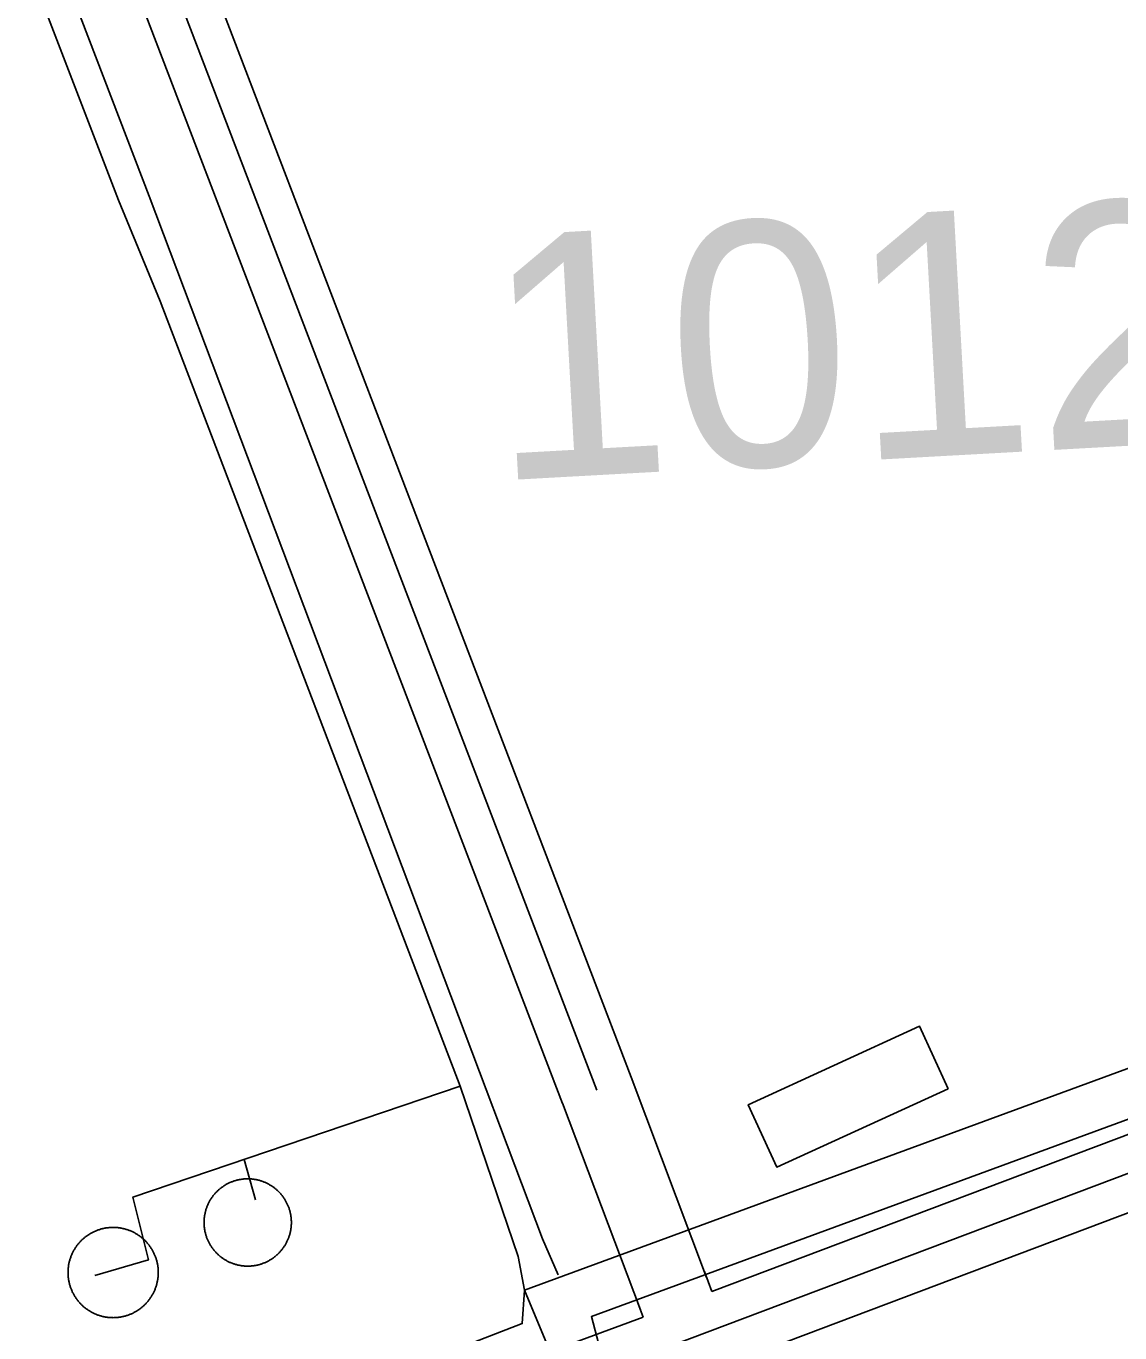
# Model space of a CAD drawing. Extents: x 3694830 to 3732949, y 415201 to 440970.
# Drawn here: x 3711344 to 3711792, y 433678 to 434213 of the extents above; entities that cross this region are included whole.
import ezdxf

# ---------------------------------------------------------------- set-up
doc = ezdxf.new("R2010")
doc.units = 0
for name, color, linetype in [('V-BLDG-OTLN', 7, 'Continuous'), ('V-DOMW-TANK', 7, 'Continuous'), ('V-ROAD-CNTR', 7, 'Continuous'), ('V-SURV-IDEN', 7, 'Continuous'), ('V-UTIL-LINE', 7, 'Continuous')]:
    doc.layers.add(name, color=color, linetype=linetype)

msp = doc.modelspace()

# ---------------------------------------------------------------- linework, layer by layer
at = {"layer": 'V-BLDG-OTLN'}
msp.add_lwpolyline([(3711721.41, 433778), (3711651.31, 433745.94), (3711639.63, 433771.48), (3711709.72, 433803.54)], close=True, dxfattribs=at)
at = {"layer": 'V-DOMW-TANK'}
for points in [[(3711419.42, 433714.38), (3711419.26, 433714.65), (3711419.12, 433714.93), (3711418.97, 433715.21), (3711418.83, 433715.48), (3711418.7, 433715.76), (3711418.57, 433716.05), (3711418.45, 433716.34), (3711418.33, 433716.62), (3711418.21, 433716.91), (3711418.1, 433717.21), (3711418, 433717.5), (3711417.9, 433717.8), (3711417.81, 433718.09), (3711417.72, 433718.39), (3711417.64, 433718.69), (3711417.56, 433718.99), (3711417.49, 433719.3), (3711417.42, 433719.6), (3711417.36, 433719.91), (3711417.3, 433720.21), (3711417.25, 433720.52), (3711417.2, 433720.83), (3711417.17, 433721.14), (3711417.13, 433721.45), (3711417.1, 433721.76), (3711417.08, 433722.07), (3711417.06, 433722.38), (3711417.04, 433722.7), (3711417.04, 433723), (3711417.03, 433723.32), (3711417.04, 433723.63), (3711417.05, 433723.94), (3711417.06, 433724.25), (3711417.08, 433724.56), (3711417.1, 433724.87), (3711417.14, 433725.18), (3711417.17, 433725.49), (3711417.21, 433725.8), (3711417.26, 433726.11), (3711417.31, 433726.42), (3711417.37, 433726.72), (3711417.43, 433727.03), (3711417.5, 433727.33), (3711417.57, 433727.64), (3711417.65, 433727.94), (3711417.73, 433728.24), (3711417.82, 433728.54), (3711417.92, 433728.83), (3711418.01, 433729.13), (3711418.12, 433729.42), (3711418.23, 433729.72), (3711418.34, 433730), (3711418.46, 433730.29), (3711418.59, 433730.58), (3711418.72, 433730.86), (3711418.85, 433731.14), (3711418.99, 433731.42), (3711419.14, 433731.7), (3711419.28, 433731.97), (3711419.44, 433732.24), (3711419.6, 433732.51), (3711419.76, 433732.78), (3711419.93, 433733.04), (3711420.1, 433733.3), (3711420.28, 433733.56), (3711420.46, 433733.81), (3711420.64, 433734.06), (3711420.83, 433734.31), (3711421.03, 433734.55), (3711421.23, 433734.79), (3711421.43, 433735.03), (3711421.64, 433735.26), (3711421.85, 433735.49), (3711422.06, 433735.72), (3711422.28, 433735.94), (3711422.5, 433736.16), (3711422.73, 433736.37), (3711422.96, 433736.58), (3711423.19, 433736.79), (3711423.43, 433736.99), (3711423.67, 433737.19), (3711423.92, 433737.38), (3711424.16, 433737.57), (3711424.41, 433737.76), (3711424.67, 433737.94), (3711424.93, 433738.11), (3711425.19, 433738.29), (3711425.45, 433738.45), (3711425.71, 433738.62), (3711425.98, 433738.77), (3711426.25, 433738.92), (3711426.53, 433739.07), (3711426.81, 433739.22), (3711427.08, 433739.36), (3711427.37, 433739.49), (3711427.65, 433739.62), (3711427.94, 433739.74), (3711428.22, 433739.86), (3711428.52, 433739.98), (3711428.81, 433740.09)], [(3711428.81, 433740.09), (3711429.1, 433740.19), (3711429.4, 433740.29), (3711429.69, 433740.38), (3711429.99, 433740.47), (3711430.29, 433740.55), (3711430.59, 433740.63), (3711430.9, 433740.7), (3711431.2, 433740.77), (3711431.51, 433740.83), (3711431.81, 433740.89), (3711432.12, 433740.94), (3711432.43, 433740.98), (3711432.74, 433741.02), (3711433.05, 433741.06), (3711433.36, 433741.09), (3711433.67, 433741.11), (3711433.98, 433741.13), (3711434.29, 433741.15), (3711434.6, 433741.15), (3711434.92, 433741.16), (3711435.23, 433741.15), (3711435.54, 433741.14), (3711435.85, 433741.13), (3711436.16, 433741.11), (3711436.47, 433741.09), (3711436.78, 433741.05), (3711437.09, 433741.02), (3711437.4, 433740.98), (3711437.71, 433740.93), (3711438.02, 433740.88), (3711438.32, 433740.83), (3711438.63, 433740.76), (3711438.93, 433740.69), (3711439.24, 433740.62), (3711439.54, 433740.54), (3711439.84, 433740.46), (3711440.14, 433740.37), (3711440.44, 433740.28), (3711440.73, 433740.17), (3711441.02, 433740.07), (3711441.31, 433739.96), (3711441.6, 433739.85), (3711441.89, 433739.73), (3711442.18, 433739.6), (3711442.46, 433739.47), (3711442.75, 433739.34), (3711443.02, 433739.2), (3711443.3, 433739.05), (3711443.57, 433738.9), (3711443.85, 433738.75), (3711444.11, 433738.59), (3711444.38, 433738.43), (3711444.64, 433738.26), (3711444.9, 433738.09), (3711445.16, 433737.91), (3711445.41, 433737.73), (3711445.66, 433737.55), (3711445.91, 433737.36), (3711446.15, 433737.16), (3711446.39, 433736.96)], [(3711446.39, 433736.96), (3711446.63, 433736.76), (3711446.86, 433736.55), (3711447.09, 433736.34), (3711447.32, 433736.13), (3711447.54, 433735.91), (3711447.76, 433735.68), (3711447.97, 433735.46), (3711448.18, 433735.23), (3711448.39, 433734.99), (3711448.59, 433734.76), (3711448.79, 433734.52), (3711448.98, 433734.27), (3711449.17, 433734.03), (3711449.36, 433733.77), (3711449.54, 433733.52), (3711449.71, 433733.26), (3711449.89, 433733), (3711450.05, 433732.74), (3711450.22, 433732.48), (3711450.37, 433732.21), (3711450.53, 433731.93), (3711450.68, 433731.66), (3711450.82, 433731.38), (3711450.96, 433731.1), (3711451.09, 433730.82), (3711451.22, 433730.54), (3711451.34, 433730.25), (3711451.46, 433729.97), (3711451.58, 433729.67), (3711451.69, 433729.38), (3711451.79, 433729.09), (3711451.89, 433728.79), (3711451.98, 433728.5), (3711452.07, 433728.2), (3711452.15, 433727.9), (3711452.23, 433727.59), (3711452.3, 433727.29), (3711452.37, 433726.99), (3711452.43, 433726.68), (3711452.49, 433726.38), (3711452.54, 433726.07), (3711452.58, 433725.76), (3711452.63, 433725.45), (3711452.66, 433725.14), (3711452.69, 433724.83), (3711452.71, 433724.52), (3711452.73, 433724.21), (3711452.75, 433723.9), (3711452.75, 433723.59), (3711452.75, 433723.27), (3711452.75, 433722.96), (3711452.75, 433722.65), (3711452.73, 433722.34), (3711452.71, 433722.03), (3711452.69, 433721.72), (3711452.66, 433721.41), (3711452.62, 433721.1), (3711452.58, 433720.79), (3711452.53, 433720.48), (3711452.48, 433720.17), (3711452.42, 433719.86), (3711452.36, 433719.56), (3711452.29, 433719.26), (3711452.22, 433718.95), (3711452.14, 433718.65), (3711452.06, 433718.35), (3711451.97, 433718.05), (3711451.88, 433717.76), (3711451.78, 433717.46), (3711451.67, 433717.17), (3711451.56, 433716.87), (3711451.45, 433716.58), (3711451.33, 433716.29), (3711451.2, 433716.01), (3711451.07, 433715.73), (3711450.94, 433715.45), (3711450.8, 433715.17), (3711450.66, 433714.89), (3711450.51, 433714.62), (3711450.35, 433714.35), (3711450.2, 433714.08), (3711450.03, 433713.81), (3711449.86, 433713.55), (3711449.69, 433713.29), (3711449.51, 433713.03), (3711449.33, 433712.78), (3711449.15, 433712.53), (3711448.96, 433712.28), (3711448.76, 433712.04), (3711448.56, 433711.8), (3711448.36, 433711.56), (3711448.15, 433711.33), (3711447.94, 433711.1), (3711447.73, 433710.87), (3711447.51, 433710.65), (3711447.29, 433710.43), (3711447.06, 433710.22), (3711446.83, 433710.01), (3711446.6, 433709.8), (3711446.36, 433709.6)], [(3711365.35, 433691.4), (3711365.15, 433691.65), (3711364.96, 433691.91), (3711364.77, 433692.17), (3711364.59, 433692.44), (3711364.41, 433692.71), (3711364.23, 433692.98), (3711364.06, 433693.25), (3711363.9, 433693.53), (3711363.74, 433693.81), (3711363.58, 433694.09), (3711363.44, 433694.38), (3711363.29, 433694.66), (3711363.15, 433694.95), (3711363.02, 433695.24), (3711362.89, 433695.54), (3711362.76, 433695.84), (3711362.64, 433696.14), (3711362.53, 433696.44), (3711362.42, 433696.74), (3711362.32, 433697.05), (3711362.22, 433697.35), (3711362.12, 433697.66), (3711362.04, 433697.97), (3711361.95, 433698.28), (3711361.88, 433698.6), (3711361.81, 433698.91), (3711361.74, 433699.23), (3711361.68, 433699.54), (3711361.63, 433699.86), (3711361.58, 433700.18), (3711361.54, 433700.5), (3711361.5, 433700.82), (3711361.47, 433701.14), (3711361.44, 433701.46), (3711361.42, 433701.78), (3711361.4, 433702.1), (3711361.39, 433702.42), (3711361.39, 433702.75), (3711361.39, 433703.07), (3711361.4, 433703.39), (3711361.41, 433703.71), (3711361.43, 433704.04), (3711361.45, 433704.35), (3711361.48, 433704.68), (3711361.52, 433705), (3711361.56, 433705.32), (3711361.6, 433705.64), (3711361.65, 433705.95), (3711361.71, 433706.27), (3711361.78, 433706.59), (3711361.85, 433706.9), (3711361.92, 433707.21), (3711362, 433707.53), (3711362.08, 433707.84), (3711362.17, 433708.15), (3711362.27, 433708.46), (3711362.37, 433708.76), (3711362.48, 433709.06), (3711362.59, 433709.37), (3711362.71, 433709.67), (3711362.83, 433709.96), (3711362.96, 433710.26), (3711363.09, 433710.55), (3711363.23, 433710.85), (3711363.37, 433711.13), (3711363.52, 433711.42), (3711363.67, 433711.71), (3711363.83, 433711.99), (3711363.99, 433712.26), (3711364.16, 433712.54), (3711364.33, 433712.81), (3711364.5, 433713.08), (3711364.69, 433713.35), (3711364.87, 433713.61), (3711365.06, 433713.87), (3711365.26, 433714.13), (3711365.46, 433714.38), (3711365.66, 433714.63), (3711365.87, 433714.87), (3711366.08, 433715.12), (3711366.3, 433715.35), (3711366.52, 433715.59), (3711366.74, 433715.82), (3711366.97, 433716.05), (3711367.2, 433716.27), (3711367.44, 433716.49), (3711367.68, 433716.7), (3711367.93, 433716.91), (3711368.17, 433717.12), (3711368.43, 433717.32), (3711368.68, 433717.52), (3711368.94, 433717.71), (3711369.2, 433717.9), (3711369.46, 433718.08), (3711369.73, 433718.26), (3711370, 433718.43), (3711370.28, 433718.6), (3711370.55, 433718.77), (3711370.83, 433718.93), (3711371.12, 433719.09)], [(3711371.12, 433719.09), (3711371.4, 433719.23), (3711371.69, 433719.38), (3711371.98, 433719.52), (3711372.27, 433719.65), (3711372.57, 433719.78), (3711372.86, 433719.91), (3711373.16, 433720.03), (3711373.47, 433720.14), (3711373.77, 433720.25), (3711374.07, 433720.35), (3711374.38, 433720.45), (3711374.69, 433720.54), (3711375, 433720.63), (3711375.31, 433720.71), (3711375.62, 433720.79), (3711375.94, 433720.86), (3711376.25, 433720.92), (3711376.57, 433720.99), (3711376.89, 433721.04), (3711377.21, 433721.09), (3711377.52, 433721.13), (3711377.84, 433721.17), (3711378.16, 433721.2), (3711378.48, 433721.23), (3711378.81, 433721.25), (3711379.13, 433721.27), (3711379.45, 433721.28), (3711379.77, 433721.28), (3711380.09, 433721.28), (3711380.42, 433721.27), (3711380.74, 433721.26), (3711381.06, 433721.24), (3711381.38, 433721.22), (3711381.7, 433721.18), (3711382.02, 433721.15), (3711382.34, 433721.11), (3711382.66, 433721.06), (3711382.98, 433721.01), (3711383.29, 433720.95), (3711383.61, 433720.89), (3711383.93, 433720.82), (3711384.24, 433720.75), (3711384.55, 433720.67), (3711384.86, 433720.59), (3711385.17, 433720.49), (3711385.48, 433720.4), (3711385.79, 433720.3), (3711386.09, 433720.19), (3711386.39, 433720.08), (3711386.69, 433719.96), (3711386.99, 433719.84), (3711387.29, 433719.71), (3711387.58, 433719.58), (3711387.87, 433719.44), (3711388.16, 433719.3), (3711388.45, 433719.15), (3711388.73, 433719), (3711389.01, 433718.84), (3711389.29, 433718.68), (3711389.56, 433718.52)], [(3711389.56, 433718.52), (3711389.83, 433718.34), (3711390.11, 433718.16), (3711390.38, 433717.98), (3711390.64, 433717.8), (3711390.9, 433717.61), (3711391.15, 433717.41), (3711391.41, 433717.21), (3711391.66, 433717.01), (3711391.9, 433716.8), (3711392.14, 433716.59), (3711392.38, 433716.37), (3711392.62, 433716.15), (3711392.85, 433715.93), (3711393.07, 433715.7), (3711393.29, 433715.47), (3711393.52, 433715.23), (3711393.73, 433714.99), (3711393.94, 433714.74), (3711394.14, 433714.49), (3711394.35, 433714.24), (3711394.54, 433713.99), (3711394.74, 433713.73), (3711394.92, 433713.47), (3711395.11, 433713.2), (3711395.29, 433712.94), (3711395.46, 433712.67), (3711395.63, 433712.39), (3711395.79, 433712.11), (3711395.95, 433711.84), (3711396.11, 433711.55), (3711396.26, 433711.27), (3711396.41, 433710.98), (3711396.54, 433710.69), (3711396.68, 433710.4), (3711396.81, 433710.1), (3711396.94, 433709.8), (3711397.05, 433709.51), (3711397.17, 433709.2), (3711397.27, 433708.9), (3711397.38, 433708.6), (3711397.48, 433708.29), (3711397.57, 433707.98), (3711397.66, 433707.67), (3711397.74, 433707.36), (3711397.82, 433707.05), (3711397.89, 433706.73), (3711397.95, 433706.42), (3711398.01, 433706.1), (3711398.07, 433705.78), (3711398.12, 433705.47), (3711398.16, 433705.15), (3711398.2, 433704.83), (3711398.23, 433704.5), (3711398.25, 433704.18), (3711398.27, 433703.86), (3711398.29, 433703.54), (3711398.3, 433703.22), (3711398.31, 433702.9), (3711398.3, 433702.58), (3711398.3, 433702.25), (3711398.28, 433701.93), (3711398.26, 433701.61), (3711398.24, 433701.29), (3711398.21, 433700.97), (3711398.18, 433700.65), (3711398.14, 433700.33), (3711398.09, 433700.01), (3711398.04, 433699.69), (3711397.98, 433699.37), (3711397.92, 433699.06), (3711397.85, 433698.74), (3711397.77, 433698.43), (3711397.7, 433698.12), (3711397.61, 433697.8), (3711397.52, 433697.5), (3711397.43, 433697.19), (3711397.32, 433696.88), (3711397.22, 433696.58), (3711397.1, 433696.28), (3711396.99, 433695.98), (3711396.87, 433695.68), (3711396.74, 433695.38), (3711396.61, 433695.09), (3711396.47, 433694.8), (3711396.33, 433694.51), (3711396.18, 433694.22), (3711396.03, 433693.94), (3711395.87, 433693.66), (3711395.71, 433693.38), (3711395.54, 433693.1), (3711395.37, 433692.83), (3711395.19, 433692.56), (3711395.01, 433692.3), (3711394.82, 433692.03), (3711394.63, 433691.77), (3711394.44, 433691.52), (3711394.24, 433691.26), (3711394.04, 433691.01), (3711393.83, 433690.77), (3711393.61, 433690.53)], [(3711446.36, 433709.6), (3711446.12, 433709.4), (3711445.87, 433709.21), (3711445.63, 433709.02), (3711445.38, 433708.83), (3711445.12, 433708.65), (3711444.86, 433708.48), (3711444.6, 433708.3), (3711444.34, 433708.14), (3711444.08, 433707.97), (3711443.81, 433707.82), (3711443.54, 433707.66), (3711443.26, 433707.51), (3711442.98, 433707.37), (3711442.71, 433707.23), (3711442.42, 433707.1), (3711442.14, 433706.97), (3711441.85, 433706.85), (3711441.56, 433706.73), (3711441.28, 433706.61), (3711440.98, 433706.5), (3711440.69, 433706.4), (3711440.39, 433706.3), (3711440.1, 433706.21), (3711439.8, 433706.12), (3711439.5, 433706.04), (3711439.2, 433705.96), (3711438.89, 433705.89), (3711438.59, 433705.82), (3711438.28, 433705.76), (3711437.98, 433705.7), (3711437.67, 433705.65), (3711437.36, 433705.6), (3711437.05, 433705.56), (3711436.74, 433705.53), (3711436.43, 433705.5), (3711436.12, 433705.48), (3711435.81, 433705.46), (3711435.5, 433705.44), (3711435.19, 433705.44), (3711434.87, 433705.43), (3711434.56, 433705.44), (3711434.25, 433705.44), (3711433.94, 433705.46), (3711433.63, 433705.48), (3711433.32, 433705.5), (3711433.01, 433705.53), (3711432.7, 433705.57), (3711432.39, 433705.61), (3711432.08, 433705.66), (3711431.77, 433705.71), (3711431.46, 433705.77), (3711431.16, 433705.83), (3711430.86, 433705.9), (3711430.55, 433705.97), (3711430.25, 433706.05), (3711429.95, 433706.13), (3711429.65, 433706.22), (3711429.35, 433706.32), (3711429.06, 433706.41), (3711428.77, 433706.52), (3711428.47, 433706.63), (3711428.18, 433706.74), (3711427.9, 433706.86), (3711427.61, 433706.99), (3711427.33, 433707.11), (3711427.05, 433707.25), (3711426.77, 433707.39), (3711426.49, 433707.53), (3711426.22, 433707.68), (3711425.95, 433707.84), (3711425.68, 433708), (3711425.42, 433708.16), (3711425.15, 433708.33), (3711424.89, 433708.5), (3711424.63, 433708.68), (3711424.38, 433708.86), (3711424.13, 433709.04), (3711423.88, 433709.23), (3711423.64, 433709.43), (3711423.4, 433709.63), (3711423.16, 433709.83), (3711422.93, 433710.04), (3711422.7, 433710.25), (3711422.47, 433710.46), (3711422.25, 433710.68), (3711422.03, 433710.9), (3711421.82, 433711.13), (3711421.61, 433711.36), (3711421.4, 433711.59), (3711421.2, 433711.83), (3711421, 433712.07), (3711420.81, 433712.32), (3711420.62, 433712.56), (3711420.43, 433712.81), (3711420.25, 433713.07), (3711420.07, 433713.33), (3711419.9, 433713.59), (3711419.74, 433713.85), (3711419.57, 433714.11), (3711419.42, 433714.38)], [(3711393.61, 433690.53), (3711393.4, 433690.29), (3711393.18, 433690.05), (3711392.95, 433689.82), (3711392.72, 433689.6), (3711392.49, 433689.37), (3711392.25, 433689.15), (3711392.01, 433688.94), (3711391.77, 433688.73), (3711391.52, 433688.52), (3711391.27, 433688.32), (3711391.01, 433688.13), (3711390.76, 433687.93), (3711390.5, 433687.74), (3711390.23, 433687.56), (3711389.96, 433687.38), (3711389.69, 433687.21), (3711389.42, 433687.04), (3711389.14, 433686.87), (3711388.86, 433686.71), (3711388.58, 433686.56), (3711388.29, 433686.41), (3711388.01, 433686.27), (3711387.71, 433686.12), (3711387.42, 433685.99), (3711387.13, 433685.86), (3711386.83, 433685.74), (3711386.53, 433685.62), (3711386.23, 433685.5), (3711385.93, 433685.39), (3711385.62, 433685.29), (3711385.31, 433685.19), (3711385.01, 433685.1), (3711384.7, 433685.01), (3711384.39, 433684.93), (3711384.07, 433684.85), (3711383.76, 433684.78), (3711383.44, 433684.72), (3711383.12, 433684.66), (3711382.81, 433684.6), (3711382.49, 433684.55), (3711382.17, 433684.51), (3711381.85, 433684.47), (3711381.53, 433684.44), (3711381.21, 433684.41), (3711380.89, 433684.39), (3711380.56, 433684.38), (3711380.24, 433684.37), (3711379.92, 433684.36), (3711379.6, 433684.37), (3711379.28, 433684.37), (3711378.96, 433684.39), (3711378.63, 433684.41), (3711378.31, 433684.43), (3711377.99, 433684.46), (3711377.67, 433684.49), (3711377.35, 433684.53), (3711377.04, 433684.58), (3711376.72, 433684.63), (3711376.4, 433684.69), (3711376.08, 433684.75), (3711375.77, 433684.82), (3711375.46, 433684.9), (3711375.14, 433684.97), (3711374.83, 433685.06), (3711374.52, 433685.15), (3711374.21, 433685.24), (3711373.91, 433685.35), (3711373.6, 433685.45), (3711373.3, 433685.56), (3711373, 433685.68), (3711372.71, 433685.8), (3711372.41, 433685.93), (3711372.12, 433686.06), (3711371.82, 433686.2), (3711371.53, 433686.34), (3711371.25, 433686.49), (3711370.96, 433686.64), (3711370.68, 433686.8), (3711370.41, 433686.96), (3711370.13, 433687.13), (3711369.86, 433687.3), (3711369.59, 433687.48), (3711369.32, 433687.66), (3711369.06, 433687.85), (3711368.8, 433688.04), (3711368.54, 433688.23), (3711368.29, 433688.43), (3711368.04, 433688.63), (3711367.79, 433688.84), (3711367.55, 433689.05), (3711367.31, 433689.27), (3711367.08, 433689.49), (3711366.85, 433689.72), (3711366.62, 433689.95), (3711366.4, 433690.18), (3711366.18, 433690.42), (3711365.97, 433690.66), (3711365.76, 433690.9), (3711365.55, 433691.15), (3711365.35, 433691.4)]]:
    msp.add_lwpolyline(points, dxfattribs=at)
at = {"layer": 'V-ROAD-CNTR'}
for points in [[(3711117, 434974.42), (3711293.25, 434519.97), (3711577.68, 433777.36)], [(3711107.2, 434958.21), (3711279.26, 434514.58), (3711563.67, 433771.99)], [(3711294.64, 434558.29), (3711591.69, 433782.72)], [(3712489.9, 434005.43), (3711615.68, 433675.64), (3711570.73, 433659.05)], [(3712073.64, 433864.43), (3711624.78, 433695.11)], [(3712069.59, 433830.84), (3711635.38, 433667.04)], [(3711591.71, 433782.66), (3711622.62, 433700.84)], [(3711563.65, 433772.06), (3711595.54, 433687.62)], [(3711621.73, 433703.19), (3711624.78, 433695.11)], [(3711594.63, 433690.02), (3711596.68, 433684.62)], [(3711596.68, 433684.62), (3711062.99, 433487.72)]]:
    msp.add_lwpolyline(points, dxfattribs=at)
at = {"layer": 'V-UTIL-LINE'}
msp.add_line((3711433.5, 433749.12), (3711438.03, 433732.61), dxfattribs=at)
for points in [[(3711382, 434141.39), (3711259.5, 434459.94), (3711257.32, 434465.6), (3711260.42, 434470.33), (3711224.46, 434563.6), (3711091.25, 434909.13), (3711083.73, 434916.52), (3711054.87, 434991.22)], [(3711098.2, 434922.13), (3711100.66, 434909.6), (3711394.54, 434143.06)], [(3712200.06, 434205.96), (3712180.8, 434197.77), (3712268.11, 433966.66), (3712045.25, 433882.08), (3712037.89, 433871.1), (3711810.46, 433792.04), (3711548.18, 433695.66), (3711547.23, 433681.92), (3711112.51, 433513.65), (3711104.24, 433505.42), (3711097.87, 433521.02), (3711005.23, 433481.88), (3711012.51, 433465.37), (3710744.72, 433364.43), (3710569.55, 433297.12), (3710499.49, 433470.47)], [(3711521.85, 433779.1), (3711399.06, 434100.09), (3711382, 434141.39)], [(3711394.54, 434143.06), (3711555.51, 433716.61), (3711561.88, 433701.93)], [(3711951.22, 432401.16), (3711927.56, 432458.94), (3711754.76, 432910.17), (3711678.39, 433120.17), (3711760.47, 433153.41), (3711653.64, 433445.47), (3711590, 433621.55), (3711590.93, 433626.13), (3711575.52, 433684.8), (3711926.77, 433813.92), (3712024, 433856.7), (3712072.17, 433719.15), (3712074.9, 433712.73), (3712100.34, 433639.37), (3712077.41, 433629.35), (3712072.82, 433626.62), (3711953.6, 433580.23), (3711829.79, 433533.85)], [(3711548.18, 433695.66), (3711545.47, 433709.41), (3711521.85, 433779.1), (3711387.96, 433733.67), (3711394.3, 433708), (3711372.3, 433701.65)], [(3711548.18, 433695.66), (3711579.12, 433621.36), (3711590.98, 433601.17), (3711636.43, 433475.54), (3711534.62, 433433.68)]]:
    msp.add_lwpolyline(points, dxfattribs=at)

# ---------------------------------------------------------------- texts
at = {"layer": 'V-SURV-IDEN'}
msp.add_text('1012+35.7', height=100, rotation=3.1627, dxfattribs=at).set_placement((3711535.38, 434026.6))

doc.saveas('drawing.dxf')
